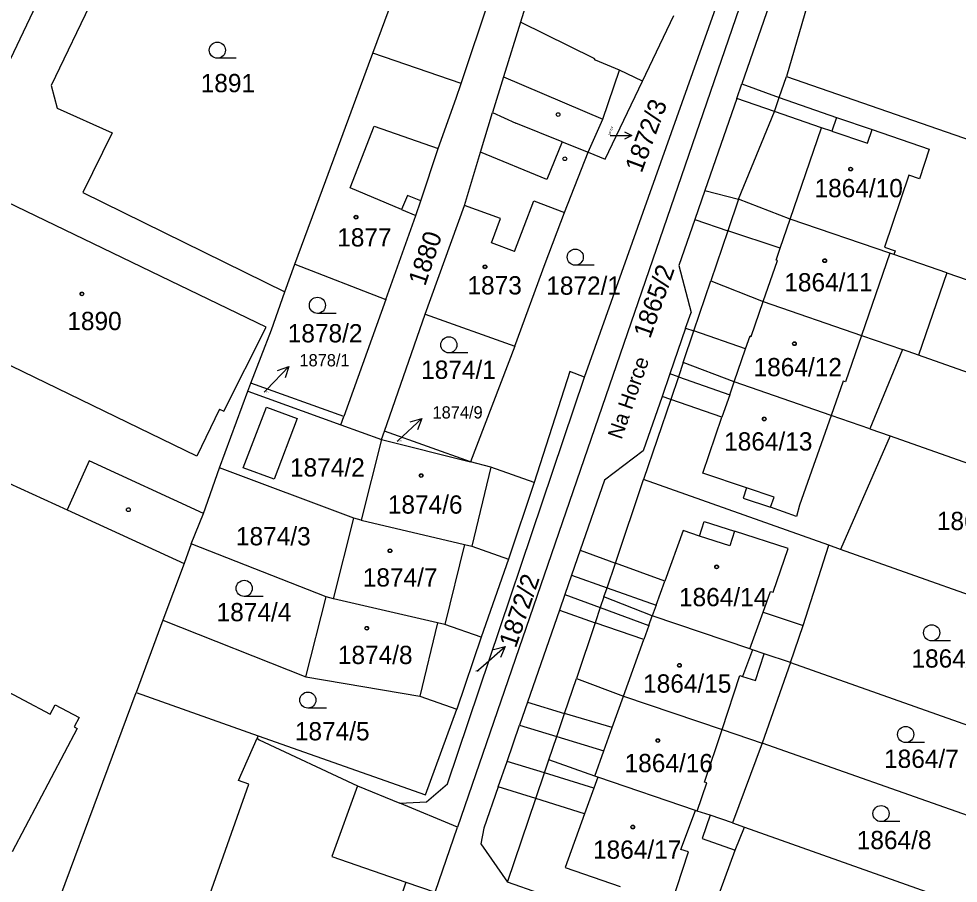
# Model space of a CAD drawing. Extents: x -593183 to -588034, y -1130415 to -1124994.
# Drawn here: x -590481 to -590393.6, y -1129085.7 to -1129005.3 of the extents above; entities that cross this region are included whole.
import ezdxf

# ---------------------------------------------------------------- set-up
doc = ezdxf.new("R2010")
doc.units = 0
for name, color, linetype in [('Vrstva 1', 7, 'Continuous'), ('Vrstva 15', 7, 'Continuous'), ('Vrstva 16', 7, 'Continuous'), ('Vrstva 18', 7, 'Continuous'), ('Vrstva 19', 7, 'Continuous'), ('Vrstva 25', 7, 'Continuous'), ('Vrstva 4', 7, 'Continuous')]:
    doc.layers.add(name, color=color, linetype=linetype)

msp = doc.modelspace()

# ---------------------------------------------------------------- linework, layer by layer
at = {"layer": 'Vrstva 1'}
for p, q in [((-590487, -1129020.04), (-590463.14, -1128969.99)), ((-590459.01, -1128972.01), (-590477.99, -1129011.53)), ((-590439.83, -1129011.35), (-590431.35, -1128985.97)), ((-590411.1, -1128996.02), (-590440.19, -1129080.53)), ((-590431.28, -1128995.86), (-590434.32, -1129005.66)), ((-590448.05, -1129008.53), (-590443.96, -1128997.46)), ((-590406.01, -1128998.42), (-590409.57, -1129010.72)), ((-590434.32, -1129005.66), (-590435.91, -1129010.75)), ((-590422.97, -1129011.14), (-590420.04, -1129005.02)), ((-590448.45, -1129009.61), (-590448.05, -1129008.53)), ((-590439.83, -1129011.35), (-590448.05, -1129008.53)), ((-590452.43, -1129020.38), (-590448.45, -1129009.61)), ((-590426.66, -1129014.69), (-590425.09, -1129010.13)), ((-590422.97, -1129011.14), (-590425.09, -1129010.13)), ((-590435.91, -1129010.75), (-590436.93, -1129014.05)), ((-590410.24, -1129012.65), (-590409.57, -1129010.72)), ((-590409.57, -1129010.72), (-590388.77, -1129017.9)), ((-590477.99, -1129011.53), (-590477.41, -1129013.66)), ((-590440.29, -1129012.71), (-590439.83, -1129011.35)), ((-590426.44, -1129018.4), (-590422.97, -1129011.14)), ((-590441.98, -1129017.42), (-590440.29, -1129012.71)), ((-590410.69, -1129013.96), (-590410.24, -1129012.65)), ((-590477.41, -1129013.66), (-590472.3, -1129015.94)), ((-590438.05, -1129017.75), (-590436.93, -1129014.05)), ((-590436.93, -1129014.05), (-590434.76, -1129015.04)), ((-590414.03, -1129022.13), (-590410.69, -1129013.96)), ((-590430.44, -1129016.78), (-590434.76, -1129015.04)), ((-590428.02, -1129017.76), (-590426.66, -1129014.69)), ((-590472.3, -1129015.94), (-590475.03, -1129021.51)), ((-590430.44, -1129016.78), (-590428.02, -1129017.76)), ((-590443.59, -1129022.28), (-590441.98, -1129017.42)), ((-590439.54, -1129022.7), (-590438.05, -1129017.75)), ((-590430.21, -1129023.35), (-590428.02, -1129017.76)), ((-590428.02, -1129017.76), (-590426.44, -1129018.4)), ((-590455.3, -1129028.16), (-590452.43, -1129020.38)), ((-590475.03, -1129021.51), (-590456.24, -1129030.73)), ((-590444.04, -1129023.64), (-590443.59, -1129022.28)), ((-590414.03, -1129022.13), (-590415.02, -1129025.05)), ((-590409.22, -1129023.98), (-590414.03, -1129022.13)), ((-590443.2, -1129032.81), (-590439.54, -1129022.7)), ((-590446.86, -1129031.44), (-590444.04, -1129023.64)), ((-590432.03, -1129028.09), (-590430.21, -1129023.35)), ((-590399.95, -1129027.15), (-590409.22, -1129023.98)), ((-590415.02, -1129025.05), (-590416.6, -1129029.71)), ((-590399.57, -1129027.28), (-590399.95, -1129027.15)), ((-590394.65, -1129028.96), (-590399.57, -1129027.28)), ((-590456.24, -1129030.73), (-590455.3, -1129028.16)), ((-590455.3, -1129028.16), (-590446.86, -1129031.44)), ((-590434.84, -1129035.8), (-590432.03, -1129028.09)), ((-590394.65, -1129028.96), (-590397.27, -1129036.63)), ((-590394.65, -1129028.96), (-590392.76, -1129029.61)), ((-590418.18, -1129034.38), (-590416.6, -1129029.71)), ((-590416.6, -1129029.71), (-590411.73, -1129031.65)), ((-590457.49, -1129034.26), (-590456.24, -1129030.73)), ((-590446.86, -1129031.44), (-590450.76, -1129042.33)), ((-590411.73, -1129031.65), (-590402.6, -1129034.81)), ((-590446.97, -1129043.69), (-590443.2, -1129032.81)), ((-590443.2, -1129032.81), (-590434.84, -1129035.8)), ((-590459.4, -1129039.24), (-590457.49, -1129034.26)), ((-590419.17, -1129037.3), (-590418.18, -1129034.38)), ((-590402.6, -1129034.81), (-590398.78, -1129036.11)), ((-590434.84, -1129035.8), (-590438.97, -1129046.56)), ((-590398.78, -1129036.11), (-590401.81, -1129043.48)), ((-590397.27, -1129036.63), (-590398.78, -1129036.11)), ((-590379.32, -1129042.95), (-590397.27, -1129036.63)), ((-590419.17, -1129037.3), (-590419.63, -1129038.65)), ((-590414.44, -1129039.12), (-590419.17, -1129037.3)), ((-590441.12, -1129076.51), (-590428.37, -1129038.68)), ((-590429.73, -1129038.14), (-590433.04, -1129048.46)), ((-590428.37, -1129038.68), (-590429.73, -1129038.14)), ((-590419.63, -1129038.65), (-590420.34, -1129040.74)), ((-590459.69, -1129039.99), (-590459.4, -1129039.24)), ((-590450.76, -1129042.33), (-590459.4, -1129039.24)), ((-590405.42, -1129042.24), (-590414.44, -1129039.12)), ((-590462.33, -1129047.1), (-590459.69, -1129039.99)), ((-590459.69, -1129039.99), (-590451.04, -1129043.11)), ((-590420.34, -1129040.74), (-590422.86, -1129048.2)), ((-590451.04, -1129043.11), (-590450.76, -1129042.33)), ((-590401.81, -1129043.48), (-590405.42, -1129042.24)), ((-590451.04, -1129043.11), (-590447.24, -1129044.48)), ((-590447.24, -1129044.48), (-590446.97, -1129043.69)), ((-590438.97, -1129046.56), (-590446.97, -1129043.69)), ((-590399.93, -1129044.12), (-590404.53, -1129054.7)), ((-590401.81, -1129043.48), (-590399.93, -1129044.12)), ((-590399.93, -1129044.12), (-590381.43, -1129050.71)), ((-590447.24, -1129044.48), (-590449.13, -1129051.97)), ((-590447.24, -1129044.48), (-590438.97, -1129046.56)), ((-590437.09, -1129047.04), (-590438.97, -1129046.56)), ((-590463.8, -1129051.35), (-590462.33, -1129047.1)), ((-590449.82, -1129051.79), (-590462.33, -1129047.1)), ((-590433.04, -1129048.46), (-590437.09, -1129047.04)), ((-590481.93, -1129048.55), (-590476.49, -1129051.03)), ((-590433.04, -1129048.46), (-590435.42, -1129055.6)), ((-590425.49, -1129055.97), (-590422.86, -1129048.2)), ((-590405.63, -1129054.31), (-590422.86, -1129048.2)), ((-590476.49, -1129051.03), (-590465.61, -1129056)), ((-590464.95, -1129054.18), (-590463.8, -1129051.35)), ((-590451.71, -1129059.28), (-590449.82, -1129051.79)), ((-590449.13, -1129051.97), (-590449.82, -1129051.79)), ((-590449.13, -1129051.97), (-590439.53, -1129054.24)), ((-590464.95, -1129054.18), (-590465.61, -1129056)), ((-590452.41, -1129059.11), (-590464.95, -1129054.18)), ((-590439.53, -1129054.24), (-590438.85, -1129054.4)), ((-590438.85, -1129054.4), (-590435.42, -1129055.6)), ((-590408.01, -1129061.77), (-590405.63, -1129054.31)), ((-590404.53, -1129054.7), (-590405.63, -1129054.31)), ((-590384.46, -1129061.81), (-590404.53, -1129054.7)), ((-590435.42, -1129055.6), (-590437.96, -1129062.87)), ((-590465.61, -1129056), (-590467.58, -1129061.27)), ((-590426.26, -1129058.26), (-590425.49, -1129055.97)), ((-590426.55, -1129059.11), (-590426.26, -1129058.26)), ((-590454.29, -1129066.56), (-590452.41, -1129059.11)), ((-590451.71, -1129059.28), (-590452.41, -1129059.11)), ((-590442.05, -1129061.52), (-590451.71, -1129059.28)), ((-590426.55, -1129059.11), (-590426.89, -1129060.11)), ((-590422.05, -1129060.89), (-590426.55, -1129059.11)), ((-590426.89, -1129060.11), (-590427.36, -1129061.52)), ((-590467.58, -1129061.27), (-590470.08, -1129068)), ((-590467.58, -1129061.27), (-590454.29, -1129066.56)), ((-590441.36, -1129061.68), (-590442.05, -1129061.52)), ((-590437.96, -1129062.87), (-590441.36, -1129061.68)), ((-590427.36, -1129061.52), (-590429.11, -1129066.69)), ((-590412.97, -1129063.95), (-590422.05, -1129060.89)), ((-590409.18, -1129065.23), (-590408.01, -1129061.77)), ((-590437.96, -1129062.87), (-590440.25, -1129069.56)), ((-590412.74, -1129064.03), (-590412.97, -1129063.95)), ((-590411.64, -1129064.4), (-590412.74, -1129064.03)), ((-590409.18, -1129065.23), (-590411.64, -1129064.4)), ((-590486.15, -1129065.76), (-590478.07, -1129070.03)), ((-590409.18, -1129065.23), (-590411.82, -1129072.73)), ((-590409.18, -1129065.23), (-590387.13, -1129073.02)), ((-590454.29, -1129066.56), (-590443.69, -1129068.35)), ((-590430.21, -1129069.95), (-590429.11, -1129066.69)), ((-590429.11, -1129066.69), (-590424.73, -1129068.34)), ((-590477.07, -1129086.85), (-590470.08, -1129068)), ((-590470.08, -1129068), (-590458.71, -1129072.03)), ((-590443.69, -1129068.35), (-590440.25, -1129069.56)), ((-590424.73, -1129068.34), (-590415.54, -1129071.46)), ((-590478.07, -1129070.03), (-590477.6, -1129069.14)), ((-590477.6, -1129069.14), (-590475.37, -1129070.32)), ((-590443.15, -1129077.54), (-590440.25, -1129069.56)), ((-590475.37, -1129070.32), (-590475.84, -1129071.21)), ((-590430.94, -1129072.09), (-590430.21, -1129069.95)), ((-590475.84, -1129071.21), (-590475.57, -1129071.35)), ((-590475.57, -1129071.35), (-590481.6, -1129082.83)), ((-590458.71, -1129072.03), (-590458.81, -1129072.26)), ((-590458.71, -1129072.03), (-590443.15, -1129077.54)), ((-590431.68, -1129074.28), (-590430.94, -1129072.09)), ((-590415.54, -1129071.46), (-590411.82, -1129072.73)), ((-590460.54, -1129076.19), (-590458.81, -1129072.26)), ((-590458.81, -1129072.26), (-590458.64, -1129072.41)), ((-590458.64, -1129072.41), (-590449.48, -1129076.68)), ((-590411.82, -1129072.73), (-590414.6, -1129080.14)), ((-590388.98, -1129080.76), (-590411.82, -1129072.73)), ((-590432.09, -1129075.49), (-590431.68, -1129074.28)), ((-590427.41, -1129075.79), (-590431.68, -1129074.28)), ((-590432.89, -1129077.87), (-590432.09, -1129075.49)), ((-590471.19, -1129109.22), (-590459.59, -1129076.53)), ((-590459.59, -1129076.53), (-590460.54, -1129076.19)), ((-590443.07, -1129078.17), (-590441.12, -1129076.51)), ((-590427.13, -1129075.89), (-590427.41, -1129075.79)), ((-590418.02, -1129078.98), (-590427.13, -1129075.89)), ((-590449.48, -1129076.68), (-590451.87, -1129083.27)), ((-590449.48, -1129076.68), (-590445.54, -1129078.31)), ((-590445.54, -1129078.31), (-590443.07, -1129078.17)), ((-590440.19, -1129080.53), (-590445.54, -1129078.31)), ((-590435.53, -1129085.66), (-590432.89, -1129077.87)), ((-590417.87, -1129079.03), (-590418.02, -1129078.98)), ((-590416.68, -1129079.43), (-590417.87, -1129079.03)), ((-590414.6, -1129080.14), (-590416.68, -1129079.43)), ((-590414.6, -1129080.14), (-590413.46, -1129080.52)), ((-590414.33, -1129082.68), (-590413.46, -1129080.52)), ((-590413.46, -1129080.52), (-590390.83, -1129088.54)), ((-590417.69, -1129091.82), (-590414.33, -1129082.68)), ((-590451.87, -1129083.27), (-590444.97, -1129085.65)), ((-590444.97, -1129085.65), (-590459.63, -1129127.02)), ((-590444.97, -1129085.65), (-590442.26, -1129086.59)), ((-590417.69, -1129091.82), (-590435.53, -1129085.66))]:
    msp.add_line(p, q, dxfattribs=at)
at = {"layer": 'Vrstva 16'}
for p, q in [((-590458.16, -1129040.08), (-590457.94, -1129039.85)), ((-590445.79, -1129044.64), (-590445.7, -1129044.56)), ((-590438.37, -1129066.03), (-590438, -1129065.71))]:
    msp.add_line(p, q, dxfattribs=at)
at = {"layer": 'Vrstva 25'}
for p, q in [((-590460.77, -1129009.01), (-590462.52, -1129009.01)), ((-590425.98, -1129016.2), (-590423.97, -1129016.206)), ((-590427.47, -1129028.26), (-590429.22, -1129028.26)), ((-590451.46, -1129032.74), (-590453.21, -1129032.74)), ((-590439.23, -1129036.42), (-590440.98, -1129036.42)), ((-590457.94, -1129039.85), (-590455.878, -1129037.671)), ((-590445.7, -1129044.56), (-590443.499, -1129042.522)), ((-590458.27, -1129059.07), (-590460.02, -1129059.07)), ((-590394.31, -1129063.2), (-590396.06, -1129063.2)), ((-590438, -1129065.71), (-590435.755, -1129063.72)), ((-590452.35, -1129069.46), (-590454.1, -1129069.46)), ((-590396.73, -1129072.66), (-590398.48, -1129072.66)), ((-590399.02, -1129080.02), (-590400.77, -1129080.02))]:
    msp.add_line(p, q, dxfattribs=at)
for points in [[(-590424.639, -1129015.869), (-590423.97, -1129016.206), (-590424.641, -1129016.539)], [(-590456.929, -1129038.054), (-590455.878, -1129037.671), (-590456.202, -1129038.741)], [(-590444.572, -1129042.834), (-590443.499, -1129042.522), (-590443.893, -1129043.568)], [(-590436.835, -1129064.009), (-590435.755, -1129063.72), (-590436.172, -1129064.757)]]:
    msp.add_lwpolyline(points, dxfattribs=at)
for centre, radius in [((-590462.52, -1129008.26), 0.75), ((-590430.82, -1129014.25), 0.175), ((-590430.19, -1129018.36), 0.175), ((-590403.6, -1129019.32), 0.175), ((-590403.6, -1129019.32), 0.15), ((-590449.62, -1129023.79), 0.175), ((-590449.62, -1129023.79), 0.15), ((-590429.22, -1129027.51), 0.75), ((-590437.62, -1129028.41), 0.175), ((-590437.62, -1129028.41), 0.15), ((-590406.01, -1129027.84), 0.175), ((-590406.01, -1129027.84), 0.15), ((-590475.12, -1129030.93), 0.175), ((-590475.12, -1129030.93), 0.15), ((-590453.21, -1129031.99), 0.75), ((-590440.98, -1129035.67), 0.75), ((-590408.83, -1129035.56), 0.175), ((-590408.83, -1129035.56), 0.15), ((-590411.64, -1129042.56), 0.175), ((-590411.64, -1129042.56), 0.15), ((-590443.56, -1129047.83), 0.175), ((-590443.56, -1129047.83), 0.15), ((-590470.8, -1129051), 0.175), ((-590446.46, -1129054.82), 0.175), ((-590446.46, -1129054.82), 0.15), ((-590416.07, -1129056.32), 0.175), ((-590416.07, -1129056.32), 0.15), ((-590460.02, -1129058.32), 0.75), ((-590396.06, -1129062.45), 0.75), ((-590448.62, -1129062.03), 0.175), ((-590448.62, -1129062.03), 0.15), ((-590419.53, -1129065.48), 0.175), ((-590419.53, -1129065.48), 0.15), ((-590454.1, -1129068.71), 0.75), ((-590398.48, -1129071.91), 0.75), ((-590421.54, -1129072.48), 0.175), ((-590421.54, -1129072.48), 0.15), ((-590400.77, -1129079.27), 0.75), ((-590423.87, -1129080.52), 0.175), ((-590423.87, -1129080.52), 0.15)]:
    msp.add_circle(centre, radius, dxfattribs=at)
at = {"layer": 'Vrstva 4'}
for p, q in [((-590428.37, -1129038.68), (-590414.04, -1128998.39)), ((-590409.73, -1128999.89), (-590413.72, -1129011.39)), ((-590427.45, -1129009.03), (-590434.32, -1129005.66)), ((-590427.35, -1129009.18), (-590427.45, -1129009.03)), ((-590425.09, -1129010.13), (-590427.35, -1129009.18)), ((-590435.91, -1129010.75), (-590426.66, -1129014.69)), ((-590414.19, -1129012.76), (-590413.72, -1129011.39)), ((-590413.72, -1129011.39), (-590410.24, -1129012.65)), ((-590414.19, -1129012.76), (-590417.16, -1129021.32)), ((-590410.69, -1129013.96), (-590414.19, -1129012.76)), ((-590410.24, -1129012.65), (-590404.9, -1129014.51)), ((-590406.3, -1129015.49), (-590410.69, -1129013.96)), ((-590404.9, -1129014.51), (-590405.36, -1129015.79)), ((-590404.9, -1129014.51), (-590401.6, -1129015.64)), ((-590450.17, -1129021.05), (-590447.93, -1129015.34)), ((-590447.93, -1129015.34), (-590441.98, -1129017.42)), ((-590409.22, -1129023.98), (-590406.3, -1129015.49)), ((-590405.36, -1129015.79), (-590406.3, -1129015.49)), ((-590405.36, -1129015.79), (-590402.03, -1129016.9)), ((-590402.03, -1129016.9), (-590401.6, -1129015.64)), ((-590401.6, -1129015.64), (-590396.28, -1129017.46)), ((-590430.44, -1129016.78), (-590431.88, -1129020.29)), ((-590431.88, -1129020.29), (-590438.05, -1129017.75)), ((-590396.28, -1129017.46), (-590397.2, -1129020.22)), ((-590457.99, -1129034.02), (-590487, -1129020.04)), ((-590398.18, -1129019.89), (-590400.45, -1129026.59)), ((-590397.2, -1129020.22), (-590398.18, -1129019.89)), ((-590445.38, -1129023.08), (-590450.17, -1129021.05)), ((-590417.16, -1129021.32), (-590418.1, -1129024.02)), ((-590417.16, -1129021.32), (-590414.03, -1129022.13)), ((-590444.83, -1129021.78), (-590445.38, -1129023.08)), ((-590443.59, -1129022.28), (-590444.83, -1129021.78)), ((-590434.88, -1129027), (-590433.06, -1129022.26)), ((-590433.06, -1129022.26), (-590430.21, -1129023.35)), ((-590445.38, -1129023.08), (-590444.04, -1129023.64)), ((-590436.18, -1129023.93), (-590439.54, -1129022.7)), ((-590437.01, -1129026.18), (-590436.18, -1129023.93)), ((-590418.1, -1129024.02), (-590419.57, -1129028.28)), ((-590418.1, -1129024.02), (-590415.02, -1129025.05)), ((-590410.15, -1129026.68), (-590409.22, -1129023.98)), ((-590410.15, -1129026.68), (-590415.02, -1129025.05)), ((-590434.88, -1129027), (-590437.01, -1129026.18)), ((-590410.53, -1129027.78), (-590410.15, -1129026.68)), ((-590400.45, -1129026.59), (-590399.45, -1129026.93)), ((-590399.95, -1129027.15), (-590402.6, -1129034.81)), ((-590399.45, -1129026.93), (-590399.57, -1129027.28)), ((-590419.57, -1129028.28), (-590418.44, -1129032.65)), ((-590411.73, -1129031.65), (-590410.41, -1129027.83)), ((-590410.41, -1129027.83), (-590410.53, -1129027.78)), ((-590412.84, -1129034.88), (-590411.73, -1129031.65)), ((-590418.95, -1129034.11), (-590418.44, -1129032.65)), ((-590461.93, -1129041.85), (-590457.99, -1129034.02)), ((-590418.95, -1129034.11), (-590420.42, -1129038.37)), ((-590418.95, -1129034.11), (-590418.18, -1129034.38)), ((-590413.37, -1129036.03), (-590418.18, -1129034.38)), ((-590413.37, -1129036.03), (-590412.96, -1129034.84)), ((-590412.96, -1129034.84), (-590412.84, -1129034.88)), ((-590402.6, -1129034.81), (-590404.09, -1129039.12)), ((-590414.44, -1129039.12), (-590413.37, -1129036.03)), ((-590464.42, -1129046.03), (-590482.79, -1129037.12)), ((-590420.42, -1129038.37), (-590421.15, -1129040.46)), ((-590419.63, -1129038.65), (-590420.42, -1129038.37)), ((-590419.63, -1129038.65), (-590414.85, -1129040.33)), ((-590414.85, -1129040.33), (-590414.44, -1129039.12)), ((-590404.28, -1129039.05), (-590405.42, -1129042.24)), ((-590404.09, -1129039.12), (-590404.28, -1129039.05)), ((-590421.15, -1129040.46), (-590422.9, -1129045.52)), ((-590420.34, -1129040.74), (-590421.15, -1129040.46)), ((-590415.57, -1129042.4), (-590420.34, -1129040.74)), ((-590414.85, -1129040.33), (-590415.57, -1129042.4)), ((-590460.13, -1129047.11), (-590457.96, -1129041.46)), ((-590457.96, -1129041.46), (-590455.09, -1129042.51)), ((-590462.33, -1129041.66), (-590464.42, -1129046.03)), ((-590462.33, -1129041.66), (-590461.93, -1129041.85)), ((-590417.36, -1129047.61), (-590415.57, -1129042.4)), ((-590405.42, -1129042.24), (-590408.37, -1129050.58)), ((-590455.09, -1129042.51), (-590457.22, -1129048.17)), ((-590422.9, -1129045.52), (-590426.5, -1129048.25)), ((-590474.45, -1129046.46), (-590476.49, -1129051.03)), ((-590463.8, -1129051.35), (-590474.45, -1129046.46)), ((-590457.22, -1129048.17), (-590460.13, -1129047.11)), ((-590437.09, -1129047.04), (-590438.85, -1129054.4)), ((-590413.28, -1129048.97), (-590417.36, -1129047.61)), ((-590426.5, -1129048.25), (-590428.76, -1129054.78)), ((-590413.28, -1129048.97), (-590413.6, -1129049.93)), ((-590410.72, -1129049.83), (-590413.28, -1129048.97)), ((-590413.6, -1129049.93), (-590411.04, -1129050.78)), ((-590411.04, -1129050.78), (-590410.72, -1129049.83)), ((-590408.63, -1129051.65), (-590411.04, -1129050.78)), ((-590408.37, -1129050.58), (-590408.63, -1129051.65)), ((-590417.65, -1129053.45), (-590417.22, -1129052.1)), ((-590417.22, -1129052.1), (-590414.41, -1129053)), ((-590419.19, -1129052.95), (-590420.88, -1129057.65)), ((-590417.65, -1129053.45), (-590419.19, -1129052.95)), ((-590414.85, -1129054.35), (-590417.65, -1129053.45)), ((-590414.41, -1129053), (-590414.85, -1129054.35)), ((-590409.42, -1129054.6), (-590414.41, -1129053)), ((-590439.53, -1129054.24), (-590441.36, -1129061.68)), ((-590410.82, -1129058.68), (-590409.42, -1129054.6)), ((-590428.76, -1129054.78), (-590429.57, -1129057.09)), ((-590428.76, -1129054.78), (-590425.49, -1129055.97)), ((-590420.88, -1129057.65), (-590425.49, -1129055.97)), ((-590429.57, -1129057.09), (-590430.19, -1129058.89)), ((-590429.57, -1129057.09), (-590426.26, -1129058.26)), ((-590421.69, -1129059.89), (-590420.88, -1129057.65)), ((-590430.19, -1129058.89), (-590430.7, -1129060.36)), ((-590430.19, -1129058.89), (-590426.89, -1129060.11)), ((-590426.26, -1129058.26), (-590421.69, -1129059.89)), ((-590411.75, -1129060.52), (-590411.07, -1129058.6)), ((-590411.07, -1129058.6), (-590410.82, -1129058.68)), ((-590421.69, -1129059.89), (-590422.05, -1129060.89)), ((-590430.7, -1129060.36), (-590433.67, -1129068.92)), ((-590430.7, -1129060.36), (-590427.36, -1129061.52)), ((-590426.89, -1129060.11), (-590422.37, -1129061.78)), ((-590412.97, -1129063.95), (-590411.75, -1129060.52)), ((-590411.75, -1129060.52), (-590408.01, -1129061.77)), ((-590442.05, -1129061.52), (-590443.69, -1129068.35)), ((-590422.84, -1129063.08), (-590427.36, -1129061.52)), ((-590422.37, -1129061.78), (-590422.05, -1129060.89)), ((-590422.37, -1129061.78), (-590422.84, -1129063.08)), ((-590424.73, -1129068.34), (-590422.84, -1129063.08)), ((-590412.74, -1129064.03), (-590413.66, -1129066.51)), ((-590412.46, -1129066.9), (-590411.64, -1129064.4)), ((-590415.54, -1129071.46), (-590413.9, -1129066.43)), ((-590413.9, -1129066.43), (-590413.66, -1129066.51)), ((-590413.66, -1129066.51), (-590412.46, -1129066.9)), ((-590425.79, -1129071.27), (-590424.73, -1129068.34)), ((-590433.67, -1129068.92), (-590434.4, -1129071.03)), ((-590433.67, -1129068.92), (-590430.21, -1129069.95)), ((-590425.79, -1129071.27), (-590430.21, -1129069.95)), ((-590435.57, -1129074.41), (-590434.4, -1129071.03)), ((-590434.4, -1129071.03), (-590430.94, -1129072.09)), ((-590426.56, -1129073.42), (-590425.79, -1129071.27)), ((-590430.94, -1129072.09), (-590426.56, -1129073.42)), ((-590417.2, -1129076.35), (-590415.54, -1129071.46)), ((-590427.41, -1129075.79), (-590426.56, -1129073.42)), ((-590436.39, -1129076.78), (-590435.57, -1129074.41)), ((-590432.09, -1129075.49), (-590435.57, -1129074.41)), ((-590427.5, -1129076.91), (-590432.09, -1129075.49)), ((-590427.13, -1129075.89), (-590427.5, -1129076.91)), ((-590417.87, -1129079.03), (-590416.99, -1129076.42)), ((-590416.99, -1129076.42), (-590417.2, -1129076.35)), ((-590436.39, -1129076.78), (-590437.72, -1129080.61)), ((-590432.89, -1129077.87), (-590436.39, -1129076.78)), ((-590427.5, -1129076.91), (-590428.35, -1129079.28)), ((-590428.35, -1129079.28), (-590432.89, -1129077.87)), ((-590419.39, -1129082.6), (-590418.02, -1129078.98)), ((-590428.35, -1129079.28), (-590430.15, -1129084.27)), ((-590416.68, -1129079.43), (-590417.41, -1129081.59)), ((-590442.26, -1129086.59), (-590440.19, -1129080.53)), ((-590437.72, -1129080.61), (-590438, -1129082.08)), ((-590417.41, -1129081.59), (-590414.33, -1129082.68)), ((-590438, -1129082.08), (-590435.53, -1129085.66)), ((-590418.68, -1129082.84), (-590419.39, -1129082.6)), ((-590420.66, -1129088.82), (-590418.68, -1129082.84)), ((-590430.15, -1129084.27), (-590425.03, -1129086.05))]:
    msp.add_line(p, q, dxfattribs=at)

# ---------------------------------------------------------------- texts
at = {"layer": 'Vrstva 15'}
msp.add_text('Na Horce', height=1.4, rotation=70.8444, dxfattribs=at).set_placement((-590424.92, -1129044.54))
at = {"layer": 'Vrstva 16'}
for s, rotation, p in [('1872/3', 69.71742, (-590423.05, -1129019.75)), ('1872/2', 71.16777, (-590434.753, -1129063.944))]:
    msp.add_text(s, height=1.7, rotation=rotation, dxfattribs=at).set_placement(p)
for s, p in [('1878/1', (-590454.88, -1129037.67)), ('1874/9', (-590442.5, -1129042.52))]:
    msp.add_text(s, height=1.14, dxfattribs=at).set_placement(p)
at = {"layer": 'Vrstva 18'}
for s, height, p in [('1891', 1.7, (-590464.07, -1129012.17)), ('1872/1', 1.7, (-590431.92, -1129031.01)), ('1878/2', 1.7, (-590455.97, -1129035.44)), ('1874/1', 1.7, (-590443.56, -1129038.83)), ('1878/1', 0.1, (-590458.16, -1129040.08)), ('1874/9', 0.1, (-590445.79, -1129044.64)), ('1874/2', 1.7, (-590455.76, -1129047.92)), ('1864/5', 1.7, (-590395.58, -1129052.9)), ('1874/3', 1.7, (-590460.79, -1129054.32)), ('1874/4', 1.7, (-590462.59, -1129061.38)), ('1864/6', 1.7, (-590397.94, -1129065.69)), ('1872/2', 0.1, (-590438.573, -1129066.03)), ('1874/5', 1.7, (-590455.31, -1129072.46)), ('1864/7', 1.7, (-590400.49, -1129075.02)), ('1864/8', 1.7, (-590403.03, -1129082.58))]:
    msp.add_text(s, height=height, dxfattribs=at).set_placement(p)
for s, height, rotation, p in [('1872/3', 0.2, 69.71742, (-590425.98, -1129016.2)), ('1880', 1.7, 71.56503, (-590443.19, -1129030.27)), ('1865/2', 1.7, 70.56, (-590422.26, -1129035.16))]:
    msp.add_text(s, height=height, rotation=rotation, dxfattribs=at).set_placement(p)
at = {"layer": 'Vrstva 19'}
for s, p in [('1864/10', (-590406.96, -1129021.94)), ('1877', (-590451.37, -1129026.52)), ('1873', (-590439.25, -1129030.98)), ('1864/11', (-590409.77, -1129030.7)), ('1890', (-590476.48, -1129034.3)), ('1864/12', (-590412.63, -1129038.59)), ('1864/13', (-590415.37, -1129045.5)), ('1874/6', (-590446.66, -1129051.37)), ('1874/7', (-590448.99, -1129058.15)), ('1864/14', (-590419.57, -1129059.98)), ('1874/8', (-590451.31, -1129065.36)), ('1864/15', (-590422.91, -1129068.02)), ('1864/16', (-590424.63, -1129075.42)), ('1864/17', (-590427.57, -1129083.47))]:
    msp.add_text(s, height=1.7, dxfattribs=at).set_placement(p)

doc.saveas('drawing.dxf')
